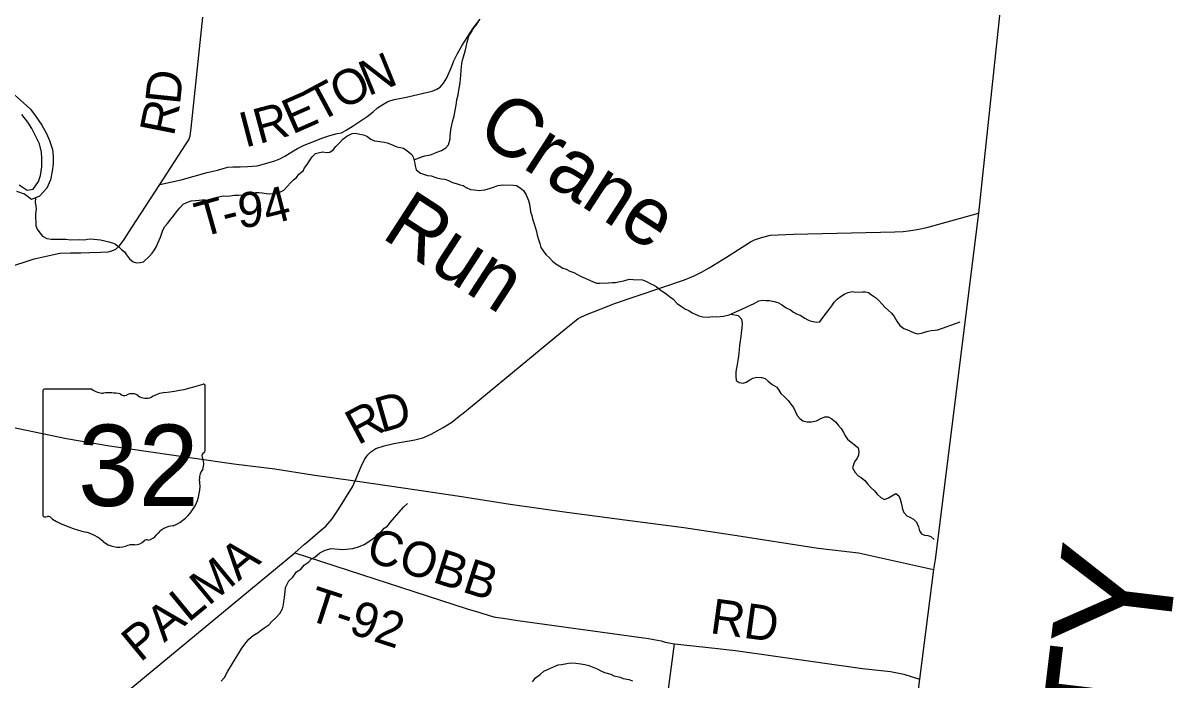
# Model space of a CAD drawing. Extents: x 1310247 to 1664935, y 235267 to 584339.
# Drawn here: x 1530621 to 1540486, y 389178 to 394805 of the extents above; entities that cross this region are included whole.
import ezdxf

# ---------------------------------------------------------------- set-up
doc = ezdxf.new("R2010")
doc.units = 0
for name, color, linetype in [('GM_X_Adjacent_County', 7, 'Continuous'), ('GM_X_Adjacent_County_Text', 7, 'Continuous'), ('GM_X_County', 7, 'Continuous'), ('GM_X_County_Road', 7, 'Continuous'), ('GM_X_County_Road_Text', 7, 'Continuous'), ('GM_X_Major_River', 7, 'Continuous'), ('GM_X_Minor_River', 7, 'Continuous'), ('GM_X_Minor_River_Text', 7, 'Continuous'), ('GM_X_State_Location', 7, 'Continuous'), ('GM_X_State_Route', 7, 'Continuous'), ('GM_X_State_Shield', 7, 'Continuous'), ('GM_X_Township', 7, 'Continuous'), ('GM_X_Township_Road', 7, 'Continuous'), ('GM_X_Township_Road_Text', 7, 'Continuous')]:
    doc.layers.add(name, color=color, linetype=linetype)

msp = doc.modelspace()

# ---------------------------------------------------------------- linework, layer by layer
at = {"layer": 'GM_X_Adjacent_County'}
msp.add_lwpolyline([(1540485.5, 406916.5), (1539879.6, 401684.3), (1539798.5, 401120.2), (1539082.9, 395731.5), (1538810.1, 393176.3), (1538437.6, 390209.5), (1538423.2, 390125.7), (1538304.6, 389185.1), (1537668.2, 384165.1), (1537157.3, 380191.1), (1537139.1, 380008.6), (1536205.4, 372784.7), (1535397.4, 366215.7)], dxfattribs=at)
at = {"layer": 'GM_X_County'}
msp.add_lwpolyline([(1540485.5, 406916.5), (1539879.6, 401684.3), (1539798.5, 401120.2), (1539082.9, 395731.5), (1538810.1, 393176.3), (1538437.6, 390209.5), (1538423.2, 390125.7), (1538304.6, 389185.1), (1537668.2, 384165.1), (1537157.3, 380191.1), (1537139.1, 380008.6), (1536205.4, 372784.7), (1535397.4, 366215.7)], dxfattribs=at)
at = {"layer": 'GM_X_County_Road'}
for points in [[(1530483.6, 392707.4), (1530715.4, 392785.9), (1530935.4, 392834.5), (1531029.3, 392836.6), (1531115.3, 392836.8), (1531193.3, 392839), (1531285.3, 392843.2), (1531351.2, 392845.4), (1531383.2, 392853.4), (1531415.2, 392869.5), (1531449.2, 392895.6), (1531487.1, 392949.8), (1531552.9, 393054), (1531792.3, 393420.9), (1532013.8, 393761.8), (1532041.8, 393805.9), (1532053.7, 393840), (1532063.6, 393904.1), (1532161.6, 394854.6)], [(1534373.7, 391448.9), (1534390.1, 391462.2), (1534536.4, 391581), (1535227.4, 392151.1), (1535305.3, 392215.3), (1535347.3, 392249.4), (1535379.2, 392273.5), (1535403.2, 392285.6), (1535459.2, 392311.7), (1535627, 392376.2), (1535691, 392402.3), (1536290.6, 392605.8), (1536372.5, 392640), (1536436.5, 392670.2), (1536500.4, 392708.4), (1536650.2, 392798.8), (1536816.1, 392905.3), (1536856, 392931.4), (1536890, 392947.4), (1536949.9, 392969.6), (1537027.9, 392987.8), (1537093.9, 392989.9), (1537225.8, 392998.2), (1538093.6, 393018.1), (1538165.6, 393020.3), (1538229.6, 393028.4), (1538297.6, 393040.6), (1538367.5, 393054.8), (1538810, 393176.3)], [(1533059, 390362.3), (1533168.2, 390457), (1533216.2, 390495.1), (1533270.1, 390557.3), (1533327.9, 390643.5), (1533443.7, 390831.9), (1533469, 390883), (1533519.4, 391006.3), (1533547.3, 391066.4), (1533575.2, 391106.5), (1533603.2, 391132.6), (1533645.1, 391160.7), (1533717.1, 391184.9), (1533799.1, 391203.1), (1533979, 391235.5), (1534048.9, 391253.6), (1534118.9, 391283.8), (1534222.8, 391340.1), (1534296.7, 391386.3), (1534373.7, 391448.9)], [(1528561.8, 387028.9), (1528721.6, 387162.8), (1528989.3, 387372.2), (1529083.2, 387456.5), (1529147.1, 387510.7), (1529201, 387548.9), (1529258.9, 387587.1), (1529350.8, 387639.3), (1529522.7, 387731.9), (1529770.5, 387854.5), (1529992.3, 387965.2), (1530262, 388110), (1530338, 388150.2), (1530373.9, 388168.3), (1530429.9, 388206.5), (1530533.7, 388284.8), (1531302.7, 388907.2), (1531496.5, 389065.8), (1532950.5, 390268.3), (1533033.6, 390340.3), (1533059, 390362.3)]]:
    msp.add_lwpolyline(points, dxfattribs=at)
at = {"layer": 'GM_X_Major_River'}
for points in [[(1530548.1, 394190.2), (1530624.8, 394122.5), (1530685.7, 394067.2), (1530724.6, 394012.3), (1530783, 393931), (1530823.6, 393858.1), (1530848.4, 393799.5), (1530872.9, 393722.9), (1530879.7, 393666.7), (1530878.4, 393600.6), (1530871, 393536.6), (1530857.5, 393462.8), (1530826, 393391.3), (1530762.5, 393322.4), (1530693.8, 393293.8), (1530632.6, 393339), (1530569, 393362.3)], [(1530588.2, 393418.1), (1530657.4, 393374.6), (1530707.6, 393381.6), (1530755, 393446.8), (1530772.2, 393500.5), (1530783.6, 393572.4), (1530783.1, 393644.6), (1530778.2, 393698.7), (1530761.7, 393771.2), (1530696.3, 393900.7), (1530663.4, 393955.5), (1530610.7, 394022.6)]]:
    msp.add_lwpolyline(points, dxfattribs=at)
at = {"layer": 'GM_X_Minor_River'}
for points in [[(1533971, 393633.3), (1534038.7, 393659.4), (1534065.1, 393666.6), (1534113.7, 393677.3), (1534142.1, 393686.5), (1534166.5, 393697.9), (1534207.2, 393712.8), (1534244.1, 393735.8), (1534266.9, 393761.3), (1534282.4, 393813.1), (1534283.1, 393837.2), (1534285.8, 393861.2), (1534288.7, 393893.3), (1534293.4, 393919.3), (1534302.6, 393959.2), (1534316, 394009.1), (1534325.4, 394057), (1534332.7, 394101), (1534340, 394147.1), (1534349.2, 394189), (1534356.4, 394231), (1534363.3, 394261), (1534368.2, 394293), (1534371.2, 394327), (1534374, 394357.1), (1534375.2, 394401.3), (1534378.1, 394431.4), (1534382.8, 394457.4), (1534387.7, 394487.4), (1534396.5, 394515.3), (1534409.9, 394563.1), (1534419, 394601), (1534428.2, 394641), (1534435, 394668.9), (1534441.7, 394692.8), (1534464.9, 394730.4), (1534485.9, 394763.9), (1534504.7, 394787.5), (1534523.6, 394817.1)], [(1530728.9, 393308.4), (1530724.7, 393268.5), (1530730, 393240.3), (1530733.3, 393210.1), (1530728.2, 393170.1), (1530729.3, 393133.9), (1530730.6, 393105.8), (1530731.7, 393069.6), (1530741, 393039.3), (1530764.4, 393008.6), (1530787.8, 392979.9), (1530825.5, 392960.9), (1530863.5, 392953.9), (1530891.6, 392955.2), (1530919.8, 392954.5), (1530988.1, 392952.8), (1531030.1, 392947.7), (1531106.6, 392949.8), (1531146.7, 392948.7), (1531173, 392954.1), (1531201.2, 392957.4), (1531229.3, 392954.7), (1531255.4, 392952), (1531285.4, 392947.2), (1531323.4, 392940.2), (1531357.3, 392931.3), (1531387.3, 392922.5), (1531413.1, 392909.9), (1531438.7, 392891.1), (1531466.2, 392866.3), (1531491.9, 392845.6), (1531509.3, 392819.1), (1531532.6, 392786.4), (1531566.1, 392759.5), (1531594, 392752.7), (1531624.2, 392754), (1531652.5, 392759.3), (1531706, 392808.1), (1531728.7, 392833.6), (1531747.6, 392863.2), (1531766.3, 392890.9), (1531777.1, 392918.7), (1531787.8, 392944.5), (1531798.5, 392972.3), (1531820.2, 393032), (1531837, 393061.7), (1531859.8, 393089.2), (1531888.8, 393124.6), (1531913.7, 393156.1), (1531936.6, 393187.6), (1531965.7, 393223), (1531994.5, 393252.4), (1532031.2, 393271.5), (1532063.6, 393282.7), (1532097.9, 393285.9), (1532130.1, 393287.1), (1532156.3, 393290.4), (1532186.4, 393289.7), (1532214.5, 393286.9), (1532242.8, 393294.2), (1532275.4, 393311.5), (1532309.8, 393320.6), (1532338, 393324), (1532366.2, 393323.2), (1532396.3, 393324.5), (1532430.6, 393329.6), (1532466.8, 393330.7), (1532499.1, 393333.9), (1532527.4, 393339.2), (1532553.7, 393346.6), (1532581.9, 393351.9), (1532616.1, 393353), (1532642.2, 393352.4), (1532670.3, 393349.6), (1532706.4, 393344.7), (1532734.4, 393342), (1532762.7, 393345.3), (1532794.9, 393348.5), (1532823.3, 393357.8), (1532855.8, 393373), (1532886.9, 393408.4), (1532913.7, 393437.8), (1532938.5, 393463.3), (1532965.1, 393482.7), (1532985.9, 393510.2), (1533020.8, 393539.5), (1533033.5, 393565.2), (1533056.4, 393594.8), (1533077.3, 393626.3), (1533098.2, 393659.9), (1533127.1, 393687.3), (1533163.5, 393696.4), (1533191.7, 393701.7), (1533221.7, 393694.9), (1533251.9, 393698.2), (1533278.6, 393719.6), (1533301.4, 393747.1), (1533334.4, 393780.4), (1533361.3, 393811.8), (1533396.1, 393835)], [(1533396.1, 393835), (1533442.9, 393859.9), (1533471.2, 393863.2), (1533509.1, 393852.2), (1533539.1, 393847.4), (1533569, 393836.6), (1533602.5, 393809.7), (1533632.3, 393796.9), (1533660.4, 393794.2), (1533716.4, 393784.7), (1533742.4, 393780.1), (1533778.2, 393765.1), (1533824, 393745.9), (1533855.9, 393739), (1533881.9, 393732.4), (1533913.5, 393711.5), (1533952.9, 393678.4), (1533966.3, 393649.9), (1533975.5, 393617.6), (1533982.6, 393581.3), (1533991.8, 393548.9), (1534027.3, 393519.9), (1534063.1, 393507), (1534089.1, 393500.3), (1534119.1, 393495.5), (1534167, 393480.3), (1534204.9, 393471.3), (1534235, 393466.5), (1534266.9, 393455.6), (1534300.6, 393438.7), (1534334.5, 393429.8), (1534368.4, 393419), (1534394.4, 393412.3), (1534420.1, 393395.6), (1534455.9, 393380.6), (1534487.9, 393375.8), (1534530, 393370.7), (1534580.4, 393377.5), (1534627, 393390.3), (1534661.5, 393403.5), (1534689.9, 393412.8), (1534730.2, 393419.8), (1534824.6, 393417.4), (1534850.7, 393412.8), (1534882.3, 393393.9), (1534909.9, 393371.1), (1534933.1, 393334.4), (1534952, 393285.7), (1534963.2, 393253.3), (1534968.2, 393213.1), (1534971.6, 393186.9), (1534980.9, 393156.5), (1534988.2, 393128.3), (1534999.4, 393093.9), (1535012.3, 393049.4), (1535021.6, 393019), (1535028.9, 392988.8), (1535038, 392950.4), (1535049.2, 392916), (1535058.4, 392883.6), (1535079.7, 392853), (1535101.1, 392822.3), (1535132.5, 392793.5), (1535160, 392766.7), (1535187.5, 392743.9), (1535215.2, 392725.1), (1535248.8, 392704.2), (1535274.8, 392697.5), (1535308.5, 392680.6), (1535342.4, 392667.7), (1535405.9, 392634), (1535439.6, 392619.1), (1535475.4, 392602.1), (1535501.3, 392591.4), (1535537.1, 392576.5), (1535565.2, 392575.8), (1535637.6, 392580), (1535671.9, 392583.1), (1535698, 392582.4), (1535740.4, 392591.4), (1535770.7, 392596.7), (1535817.3, 392611.5), (1535851.4, 392608.7), (1535931.8, 392606.6), (1535963.5, 392591.8), (1535997.3, 392574.9), (1536023.1, 392562.2), (1536048.9, 392547.5), (1536078.4, 392522.6), (1536133.7, 392485.1), (1536161.3, 392464.3), (1536190.9, 392441.5), (1536226.1, 392402.5), (1536255.7, 392381.7), (1536299.3, 392354.5), (1536327.1, 392341.7), (1536354.7, 392323), (1536382.6, 392310.2), (1536414.4, 392297.4), (1536446.3, 392288.5), (1536494.5, 392287.3)], [(1536494.5, 392287.3), (1536528.8, 392290.5), (1536567, 392289.5), (1536597.2, 392292.7), (1536625.4, 392294), (1536671.9, 392304.9), (1536700.3, 392316.2), (1536734.9, 392335.4), (1536769.4, 392348.6), (1536830.5, 392377.1), (1536856.9, 392388.5), (1536887.4, 392403.8), (1536928.1, 392424.8), (1536958.5, 392432.1), (1536986.5, 392429.4), (1537018.7, 392428.6), (1537058.6, 392419.5), (1537090.6, 392412.7), (1537122.3, 392393.8), (1537161.8, 392366.7), (1537197.6, 392349.8), (1537223.2, 392329.1), (1537248.9, 392314.4), (1537282.8, 392303.5), (1537320.4, 392278.4), (1537348.2, 392263.7), (1537376, 392252.9), (1537424, 392241.7), (1537450.2, 392245), (1537479.4, 392286.5), (1537508.4, 392321.8), (1537527.2, 392349.5), (1537554.2, 392382.9), (1537573.1, 392414.5), (1537601.9, 392443.9), (1537632.6, 392465.2), (1537665.3, 392484.4), (1537691.7, 392495.8), (1537728.1, 392506.9), (1537760.1, 392500.1), (1537814.5, 392502.7), (1537840.6, 392504.1), (1537868.6, 392497.3), (1537894.2, 392476.6), (1537927.8, 392453.7), (1537955.3, 392428.9), (1537980.7, 392400.2), (1538010, 392367.3), (1538037.5, 392342.5), (1538065.1, 392319.8), (1538088.5, 392291.1), (1538109.6, 392252.4), (1538136.8, 392213.6), (1538170.4, 392188.7), (1538202.2, 392177.8), (1538228, 392165.1), (1538257.8, 392150.3), (1538287.8, 392143.6), (1538322.1, 392148.7), (1538348.4, 392156.1), (1538378.8, 392167.3), (1538405.1, 392170.7), (1538435.3, 392173.9), (1538461.5, 392177.3), (1538653.9, 392246.7)], [(1536688.9, 392311.7), (1536749.4, 392300.5), (1536778.7, 392269.5), (1536783.7, 392231.2), (1536782.7, 392197.1), (1536777.4, 392149), (1536772.5, 392119), (1536767.5, 392083), (1536762.4, 392042.9), (1536759.4, 392008.8), (1536756.6, 391980.8), (1536753.8, 391950.7), (1536746.7, 391914.8), (1536739.2, 391862.7), (1536734.5, 391836.7), (1536729.8, 391810.8), (1536728.9, 391780.6), (1536734, 391744.3), (1536759.6, 391725.5), (1536793.7, 391720.5), (1536820, 391727.8), (1536850.8, 391749), (1536877.4, 391764.3), (1536909.8, 391771.4), (1536950, 391770.2), (1536981.8, 391759.2), (1537007.4, 391738.4), (1537040.8, 391709.3), (1537080.4, 391686), (1537099.8, 391659.4), (1537117.1, 391630.7), (1537146.5, 391603.8), (1537179.9, 391572.6), (1537201.2, 391541.9), (1537224.4, 391511.1), (1537241.6, 391476.4), (1537256.8, 391443.8), (1537280.2, 391417), (1537305.8, 391398.2), (1537341.8, 391389.1), (1537380, 391390), (1537422.5, 391396.8), (1537459.3, 391417.8), (1537491.9, 391433), (1537522.1, 391432.1), (1537553.8, 391415.1), (1537585.2, 391388.1), (1537608.6, 391361.3), (1537634, 391332.4), (1537653.1, 391297.7), (1537670.4, 391267.1), (1537687.8, 391240.4), (1537719.3, 391215.4), (1537754.7, 391186.2), (1537780.2, 391165.4), (1537783.4, 391135.2), (1537780.6, 391105.1), (1537769.8, 391079.3), (1537748.7, 391045.8), (1537738, 391020), (1537731.2, 390994), (1537752.3, 390955.2), (1537779.7, 390928.3), (1537805.4, 390913.5), (1537834.9, 390886.5), (1537858.2, 390857.7), (1537889.4, 390822.7), (1537918.9, 390797.7), (1537942.3, 390770.9), (1537973.7, 390741.8), (1538005.4, 390724.9), (1538040, 390737.9), (1538066.6, 390755.2), (1538101.4, 390776.3), (1538127, 390755.5), (1538138.3, 390727), (1538147.5, 390696.6), (1538152.8, 390670.4), (1538158.1, 390642.1), (1538171.3, 390613.5), (1538194.7, 390584.8), (1538220.5, 390571.9), (1538252.3, 390557), (1538279.7, 390530), (1538294.7, 390489.4), (1538305.8, 390456.9), (1538321.2, 390430.4), (1538347, 390417.6), (1538377.1, 390416.7), (1538402.7, 390406.3), (1538430.1, 390381.2)], [(1532320.4, 389167.2), (1532347.4, 389200.6), (1532375.1, 389254.1), (1532406.7, 389305.4), (1532434, 389346.8), (1532461.4, 389392.3), (1532497.2, 389449.5), (1532532.8, 389498.7), (1532557.8, 389528.1), (1532592.8, 389559.3), (1532635.8, 389586.2), (1532664.6, 389607.5), (1532693.3, 389628.7), (1532728.2, 389651.8), (1532755.2, 389681.2), (1532784, 389706.5), (1532821.4, 389747.6), (1532844.7, 389789.1), (1532853.7, 389823), (1532856.4, 389849.1), (1532861.4, 389885.1), (1532866.9, 389937.2), (1532871.9, 389971.2), (1532899.6, 390028.7), (1532932.6, 390057.9), (1532964.1, 390103.2), (1533003, 390128.2), (1533032.2, 390165.6), (1533069, 390186.6), (1533094, 390216), (1533122.6, 390231.3), (1533165.8, 390266.2), (1533210.7, 390291), (1533263.4, 390303.5), (1533293.6, 390302.7), (1533329.7, 390299.6), (1533361.8, 390296.7), (1533392, 390297.8), (1533446.5, 390304.3), (1533497.2, 390318.9), (1533544.1, 390339.6), (1533593.2, 390370.4), (1533642.5, 390405.1), (1533663.3, 390430.6), (1533694, 390449.8), (1533717, 390479.3), (1533745.6, 390496.6), (1533766.6, 390526.1), (1533806, 390569.2), (1533845.5, 390616.3), (1533882.9, 390657.4), (1533916, 390690.6)], [(1534986.2, 389162.4), (1535013.3, 389195.8), (1535054.3, 389224.8), (1535085.3, 389254), (1535142.4, 389280.5), (1535207.5, 389306.8), (1535235.8, 389312), (1535282.3, 389318.7), (1535314.6, 389323.8), (1535358.8, 389322.5), (1535401, 389317.2), (1535437, 389310.2), (1535471, 389303.2), (1535498.8, 389292.3), (1535540.6, 389273), (1535574.3, 389256), (1535604.1, 389241), (1535658, 389227.4), (1535683.8, 389214.6), (1535737.8, 389203), (1535765.7, 389192.1), (1535813.7, 389182.7), (1535845.6, 389171.7)]]:
    msp.add_lwpolyline(points, dxfattribs=at)
at = {"layer": 'GM_X_State_Route'}
msp.add_lwpolyline([(1530445, 391360.4), (1530994.1, 391245.7), (1531362.2, 391184.4), (1531715.8, 391133.8), (1532069.4, 391079.7), (1532426.6, 391029.2), (1532780.2, 390985.9), (1533101.3, 390935.4), (1533469, 390883), (1533880.2, 390823.2), (1534362.8, 390753.4), (1534795.2, 390683.7), (1535283.3, 390616.7), (1535779.8, 390549.8), (1536284.8, 390485.6), (1536700.4, 390421.5), (1537436.8, 390307.1), (1537781.2, 390267.6), (1538423.2, 390125.7)], dxfattribs=at)
at = {"layer": 'GM_X_State_Shield'}
for p, q in [((1530789.9, 391651.1), (1530789.9, 390594.4)), ((1531211.3, 391669.2), (1530803.6, 391669.2)), ((1532182.1, 391142.7), (1532182.1, 391695.4)), ((1532182, 391142.8), (1532182.1, 391142.7))]:
    msp.add_line(p, q, dxfattribs=at)
for centre, radius, start, end in [((1530805.9, 391653.3), 16.1, 98.1301, 188.1301), ((1531308.4, 391791.9), 156.4, 231.61951, 271.11188), ((1531360.3, 391076), 561.6, 80.48669, 94.98827), ((1531487.8, 391658.8), 45.1, 219.79206, 297.10237), ((1531554.1, 391536.7), 93.8, 54.46668, 119.14113), ((1531874.5, 391346.5), 297, 97.34618, 120.76885), ((1531686.2, 393109.8), 1476.4, 275.84447, 288.90645), ((1532166.7, 391697.7), 15.5, 351.86209, 97.738), ((1531675.2, 391704.2), 112.9, 233.85621, 294.82819), ((1532165.6, 391140.5), 16.6, 289.60381, 7.73413), ((1532178.5, 391102.1), 24, 107.94398, 210.33697), ((1532025.9, 391032.2), 144, 340.03296, 23.64957), ((1532237.6, 390911.4), 104.8, 136.8065, 186.92959), ((1531768.9, 390841.1), 369.3, 292.30889, 8.98584), ((1530806, 390592.1), 16.3, 171.95839, 258.30661), ((1530808.5, 390700.2), 124.2, 267.33899, 280.60386), ((1530833.9, 390533.5), 44.8, 29.74838, 93.27175), ((1531399.2, 391482.8), 1066.1, 240.41292, 257.1985), ((1531081.3, 390119.7), 333.6, 47.18416, 75.83597), ((1531924.6, 390297.8), 202.2, 94.40312, 142.57675), ((1531442.1, 390528.2), 211.7, 230.70037, 286.29184), ((1531579.9, 390449.1), 112.8, 268.77702, 315.54927), ((1531681.9, 390346.8), 31.8, 65.75173, 132.64842), ((1531668.4, 390492), 119.3, 282.87319, 323.27711), ((1531564.4, 390162.9), 173.9, 85.69512, 111.20995)]:
    msp.add_arc(centre, radius, start, end, dxfattribs=at)
at = {"layer": 'GM_X_Township'}
msp.add_lwpolyline([(1521627.8, 398065.8), (1526749, 398924.9), (1533739.2, 400097.7), (1538557.6, 400906.1), (1539798.5, 401120.2), (1539082.9, 395731.5), (1538810.1, 393176.3), (1538437.6, 390209.5), (1538423.2, 390125.7), (1538304.6, 389185.1), (1537668.2, 384165.1), (1537157.3, 380191.1)], dxfattribs=at)
at = {"layer": 'GM_X_Township_Road'}
for points in [[(1531792.3, 393420.9), (1531976.3, 393461.4), (1532198.1, 393523.9), (1532288.1, 393546.1), (1532336, 393560.2), (1532376, 393570.4), (1532418, 393572.4), (1532482, 393574.6), (1532546, 393576.7), (1532588, 393578.8), (1532627.9, 393582.9), (1532669.9, 393593), (1532777.9, 393625.3), (1532821.8, 393641.4), (1532865.8, 393663.5), (1532901.8, 393687.6), (1532939.7, 393709.7), (1532973.7, 393731.8), (1533029.6, 393758), (1533105.6, 393788.2), (1533181.5, 393820.4), (1533249.5, 393842.5), (1533313.4, 393858.7), (1533349.4, 393864.8), (1533389.4, 393886.9), (1533451.3, 393925.1), (1533569.2, 394005.4), (1533621.1, 394043.5), (1533659, 394077.7), (1533705, 394107.8), (1533747, 394133.9), (1533800.9, 394150.1), (1533892.9, 394168.3), (1534128.8, 394222.8), (1534168.7, 394238.9), (1534196.7, 394255), (1534224.7, 394291.1), (1534252.6, 394337.2), (1534290.4, 394421.4), (1534314.4, 394481.5), (1534342.3, 394537.7), (1534382.2, 394609.8), (1534432, 394690), (1534477.9, 394760.2), (1534539.8, 394838.4)], [(1532950.5, 390268.3), (1534426.9, 389789.1), (1534537, 389755.3), (1534615, 389731.5), (1534669, 389717.6), (1534735, 389707.7), (1534863, 389688), (1535981, 389534.3), (1536027, 389524.4), (1536089, 389512.6), (1536125, 389502.6), (1536205, 389488.8), (1536577, 389447.6), (1536647, 389439.7), (1536727, 389429.9), (1537816.2, 389276.7), (1538055.5, 389249.8), (1538170.2, 389227.1), (1538304.6, 389185.1)], [(1536135, 388972.2), (1536205, 389488.8)]]:
    msp.add_lwpolyline(points, dxfattribs=at)

# ---------------------------------------------------------------- texts
at = {"layer": 'GM_X_Adjacent_County_Text'}
msp.add_text('BROWN COUNTY', height=1000, rotation=83.17016, dxfattribs=at).set_placement((1539202.4, 379206))
at = {"layer": 'GM_X_County_Road_Text'}
for s, rotation, p in [('D', 84.06303, (1531965.9, 394099.9)), ('R', 78.60663, (1531912.6, 393828)), ('D', 16.05548, (1533692.8, 391295.5)), ('R', 28.01394, (1533490.5, 391186)), ('PALMA', 39.57972, (1531625.3, 389323.9))]:
    msp.add_text(s, height=300, rotation=rotation, dxfattribs=at).set_placement(p)
at = {"layer": 'GM_X_Minor_River_Text'}
for s, height, rotation, p in [('Crane', 499.96, 327.0093, (1534485.9, 393833.3)), ('Run', 499.95, 327.01084, (1533680.7, 392973.5))]:
    msp.add_text(s, height=height, rotation=rotation, dxfattribs=at).set_placement(p)
at = {"layer": 'GM_X_State_Location'}
for s in ['s', 'r']:
    msp.add_text(s, height=1, dxfattribs=at).set_placement((1531470.3, 391052.5))
msp.add_text('32', height=1, rotation=0.00001, dxfattribs=at).set_placement((1531218.5, 390979.7))
at = {"layer": 'GM_X_State_Shield'}
msp.add_text('32', height=696.1, dxfattribs=at).set_placement((1531092.5, 390668.9))
at = {"layer": 'GM_X_Township_Road_Text'}
for s, rotation, p in [('N', 22.19646, (1533580, 394177)), ('O', 28.05748, (1533354.4, 394056.3)), ('T', 28.19624, (1533156.8, 393950.4)), ('E', 23.77292, (1532928.7, 393848.8)), ('R', 14.9779, (1532643.3, 393768.5)), ('I', 14.59854, (1532522, 393736.9)), ('4', 14.39164, (1532717.4, 393071.9)), ('T', 15.65694, (1532147, 392967.4)), ('9', 2.2644, (1532464.4, 393054.6)), ('-', 13.87343, (1532360.7, 393027.3)), ('COBB', 342.04388, (1533547.3, 390206.1)), ('T-92', 342.01285, (1533042.1, 389699.8)), ('RD', 352.15017, (1536500.8, 389580.9))]:
    msp.add_text(s, height=300, rotation=rotation, dxfattribs=at).set_placement(p)

doc.saveas('drawing.dxf')
